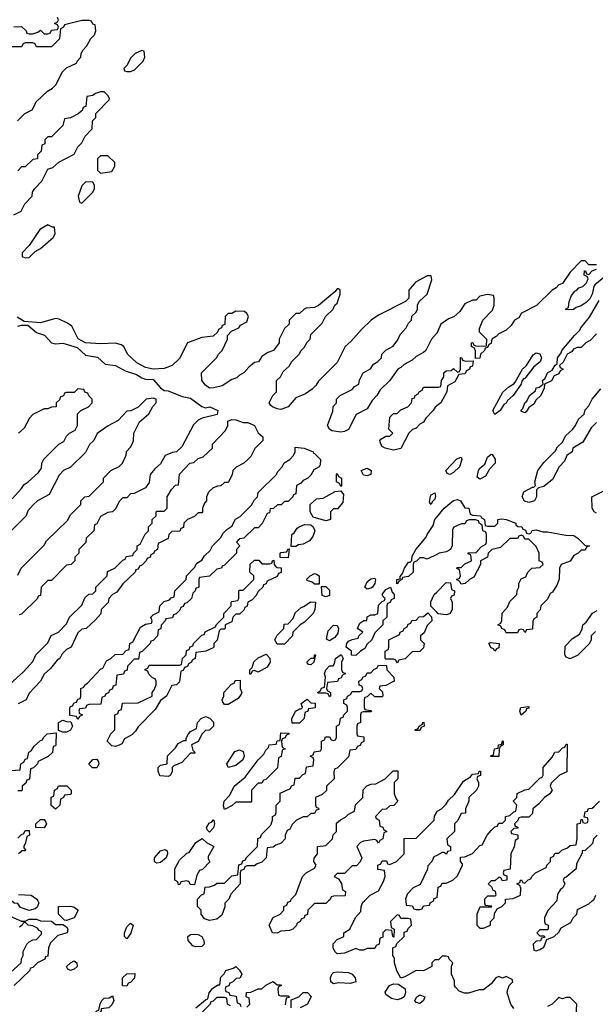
# Model space of a CAD drawing. Header units: inches. Extents: x 2701323 to 2964515, y 494916 to 722124.
# Tile 590 of 656: x 2877780 to 2880844, y 679450 to 684690. Entities that reach past the tile are written whole.
import ezdxf

# ---------------------------------------------------------------- set-up
doc = ezdxf.new("R2010")
doc.units = ezdxf.units.IN
doc.header["$MEASUREMENT"] = 0
for name, color, linetype in [('C8677', 7, 'Continuous'), ('C8678', 7, 'Continuous'), ('C8687', 7, 'Continuous'), ('C8688', 7, 'Continuous')]:
    doc.layers.add(name, color=color, linetype=linetype)

msp = doc.modelspace()

# ---------------------------------------------------------------- linework, layer by layer
at = {"layer": 'C8677', "color": 2, "elevation": 2}
for points in [[(2877876.7, 680000), (2877882, 679990), (2877872.7, 679967.3), (2877862, 679958), (2877830, 679948.7), (2877784.7, 679964.7), (2877770, 679986), (2877750, 679988), (2877735.9, 680000)], [(2878884.6, 680000), (2878872.7, 679987.3), (2878871.6, 679968.4), (2878855.3, 679924.7), (2878830, 679902), (2878790, 679895.3), (2878764.7, 679904.7), (2878746, 679930), (2878746, 679950), (2878726, 679970), (2878726, 680000)], [(2879424.9, 680000), (2879410, 679986), (2879350, 679986), (2879314, 679950), (2879312.7, 679927.3), (2879298, 679922), (2879294, 679910), (2879278, 679902), (2879274, 679890), (2879258, 679882), (2879252.7, 679867.3), (2879234, 679850), (2879216.9, 679843.1), (2879170, 679838), (2879150, 679828.7), (2879126, 679830), (2879108.4, 679871.6), (2879128.8, 679911.1), (2879166, 679930), (2879186, 679950), (2879186, 679970), (2879202, 679978), (2879207.3, 679992.7), (2879222, 679998), (2879222.7, 680000)], [(2880000, 679686), (2879990, 679686), (2879974, 679670), (2879974, 679650), (2879930, 679628), (2879890, 679628.7), (2879830, 679595.3), (2879808.8, 679588.9), (2879788.4, 679628.4), (2879775.3, 679670), (2879774.6, 679694.6), (2879766, 679710), (2879766, 679750), (2879782, 679758), (2879787.3, 679772.7), (2879826, 679810), (2879827.3, 679832.7), (2879842, 679838), (2879847.3, 679852.7), (2879866, 679870), (2879862, 679902), (2879850, 679906), (2879810, 679906), (2879802, 679922), (2879790, 679926), (2879754, 679890), (2879758, 679858), (2879774, 679850), (2879772.7, 679807.3), (2879766, 679810), (2879762, 679842), (2879730, 679846), (2879714, 679830), (2879712.7, 679807.3), (2879698, 679802), (2879694, 679770), (2879678, 679762), (2879670, 679746), (2879630, 679746), (2879610, 679738), (2879590, 679738), (2879570, 679746), (2879510, 679722), (2879470, 679718), (2879458, 679730), (2879448, 679750), (2879448.4, 679771.6), (2879470, 679794), (2879506, 679810), (2879506, 679830), (2879538, 679850), (2879568.4, 679911.6), (2879596.4, 679943.6), (2879598, 679970), (2879607.3, 679992.7), (2879614.9, 680000)], [(2879835.3, 680000), (2879838, 679978), (2879870, 679974), (2879878, 679958), (2879890, 679954), (2879910, 679954), (2879922, 679958), (2879930, 679974), (2879962, 679978), (2879966, 679990), (2879982, 679998), (2879982.7, 680000)], [(2877730, 679918), (2877790, 679892), (2877810, 679892), (2877830, 679902), (2877870, 679902), (2877890, 679894), (2877950, 679892), (2877970, 679874), (2878010, 679874), (2878030, 679862), (2878036, 679850), (2878032, 679830), (2877983.6, 679816.4), (2877943.6, 679776.4), (2877934, 679750), (2877930, 679706), (2877918, 679702), (2877914, 679690), (2877874, 679670), (2877850, 679646), (2877838, 679642), (2877832.7, 679627.3), (2877751.2, 679548.9)], [(2877694.6, 679585.4), (2877788, 679670), (2877788.8, 679691.1), (2877798, 679710), (2877798, 679730), (2877818, 679770), (2877830, 679782), (2877850, 679792), (2877870, 679794), (2877896.4, 679823.6), (2877895.3, 679835.3), (2877883.1, 679843.1), (2877875.3, 679855.3), (2877850, 679868), (2877826, 679870), (2877810, 679886), (2877798, 679882), (2877794, 679870), (2877779.6, 679860.4)], [(2878718, 679430), (2878770, 679474), (2878782, 679478), (2878788, 679510), (2878805.6, 679534.4), (2878834, 679554), (2878846, 679554), (2878850, 679594), (2878868.4, 679611.6), (2878878, 679630), (2878917.2, 679642.8), (2878930, 679651.3), (2878950, 679632), (2878962, 679610), (2878959.6, 679600.4), (2878951.6, 679588.4), (2878932.7, 679587.3), (2878912.7, 679567.3), (2878898, 679562), (2878892.7, 679547.3), (2878878, 679542), (2878874, 679530), (2878878, 679518), (2878892.7, 679512.7), (2878898, 679498), (2878932.7, 679492.7), (2878938, 679458), (2878952.7, 679452.7), (2878958, 679438)], [(2878990, 679434), (2879006, 679450), (2879002, 679482), (2878986, 679490), (2878987.3, 679512.7), (2879010, 679514), (2879048.8, 679531.1), (2879070, 679532), (2879090, 679552), (2879129.1, 679570.9), (2879150, 679554), (2879170, 679554), (2879174, 679550), (2879158, 679542), (2879154, 679530), (2879158, 679498), (2879170, 679494), (2879210, 679494), (2879214, 679490), (2879214, 679486), (2879198, 679482), (2879192.7, 679447.3)], [(2878902, 679442), (2878886, 679450), (2878882, 679482), (2878870, 679486), (2878830, 679486), (2878810, 679466), (2878798, 679462), (2878794, 679450), (2878754, 679410)], [(2879226, 679430), (2879226, 679474), (2879266, 679490), (2879288.4, 679511.6), (2879311.6, 679511.6), (2879331.6, 679491.6), (2879312, 679450), (2879274, 679430)]]:
    msp.add_lwpolyline(points, dxfattribs=at)
for points in [[(2878030, 679895.3), (2878018, 679898), (2877986, 679930), (2877986, 679970), (2878050, 679972.7), (2878070, 679967.3), (2878091, 679950), (2878070, 679909)], [(2878350, 679798), (2878338, 679810), (2878338, 679830), (2878350, 679862), (2878370, 679881), (2878384.7, 679870), (2878371.6, 679828.4)], [(2878715.1, 679755.1), (2878701.2, 679761.2), (2878677.2, 679790), (2878675.3, 679810), (2878690, 679821), (2878710, 679823), (2878730, 679821.6), (2878750.3, 679810.3), (2878760.4, 679790), (2878762, 679770), (2878750, 679758)], [(2878050, 679629.4), (2878037.2, 679637.2), (2878029, 679650), (2878050, 679671), (2878070, 679681), (2878084.7, 679670), (2878086.8, 679650), (2878070, 679636)], [(2878350, 679546), (2878327.3, 679547.3), (2878328, 679590), (2878350, 679611.3), (2878392.7, 679612.7), (2878391.6, 679588.4), (2878370, 679566), (2878358, 679562)], [(2879539.2, 679560.8), (2879476.7, 679563.3), (2879450, 679559.3), (2879437.2, 679570), (2879434.5, 679590), (2879440.9, 679610), (2879450, 679619.1), (2879470, 679623), (2879530, 679618.4), (2879550.3, 679610.3), (2879565.5, 679590), (2879570, 679569)], [(2879790, 679474), (2879760.1, 679480.1), (2879730, 679501.2), (2879726.3, 679513.7), (2879749.5, 679550.5), (2879770, 679558.8), (2879797.3, 679557.3), (2879832.8, 679532.8), (2879833.4, 679510), (2879826, 679490), (2879810, 679478)], [(2878170, 679358), (2878160.4, 679360.4), (2878158, 679370), (2878170, 679394), (2878190, 679414), (2878202, 679418), (2878208.4, 679451.6), (2878218, 679470), (2878230, 679482), (2878256.4, 679483.6), (2878274, 679494), (2878282, 679470), (2878270, 679446), (2878254, 679430), (2878214, 679426), (2878214, 679414), (2878202, 679398), (2878199.6, 679380.4), (2878190, 679368)], [(2879910, 679453.2), (2879890, 679459), (2879884.5, 679470), (2879894, 679490), (2879910, 679500.7), (2879936, 679490), (2879930, 679469.2)]]:
    msp.add_lwpolyline(points, close=True, dxfattribs=at)
at = {"layer": 'C8678', "color": 2, "elevation": 2}
for points in [[(2877768.8, 684151.1), (2877808, 684190), (2877846, 684210), (2877870, 684254), (2877928, 684310), (2877954.6, 684325.4), (2877974.6, 684345.4), (2878006, 684410), (2878030, 684434), (2878082, 684458), (2878086, 684470), (2878106, 684490), (2878108, 684510), (2878118, 684530), (2878138, 684550), (2878158, 684590), (2878178, 684610), (2878186, 684630), (2878182, 684662), (2878170, 684666), (2878162, 684682), (2878150, 684686), (2878110, 684686), (2878018, 684662), (2878014, 684650), (2877998, 684642), (2877991.6, 684588.4), (2877950, 684546), (2877870, 684546), (2877862, 684562), (2877850, 684566), (2877810, 684566), (2877798, 684562), (2877790, 684546), (2877686, 684546)], [(2877748.4, 684651.6), (2877790, 684654), (2877814, 684630), (2877818, 684618), (2877830, 684614), (2877850, 684614), (2877876.4, 684623.6), (2877890, 684634), (2877910, 684614), (2877930, 684614), (2877942, 684618), (2877950, 684634), (2877982, 684638), (2877986, 684650), (2877982, 684662), (2877966, 684670), (2877982, 684678), (2877986, 684690), (2877982, 684702)], [(2877748.8, 683651.1), (2877788.4, 683671.6), (2877808, 683710), (2877846, 683750), (2877848.4, 683771.6), (2877858, 683790), (2877898, 683830), (2877930, 683894), (2877956.4, 683903.6), (2877988.4, 683931.6), (2878070, 683974), (2878090, 684014), (2878110, 684034), (2878128, 684070), (2878166, 684110), (2878168.4, 684151.6), (2878186, 684170), (2878186, 684190), (2878256.4, 684263.6), (2878258, 684270), (2878250, 684286), (2878230, 684306), (2878210, 684306), (2878183.6, 684296.4), (2878170, 684286), (2878138, 684282), (2878132.7, 684227.3), (2878118, 684222), (2878112.7, 684207.3), (2878091.6, 684188.4), (2878050, 684168), (2878018, 684162), (2878010, 684126), (2877950, 684066), (2877930, 684066), (2877914, 684050), (2877914, 684030), (2877898, 684022), (2877894, 683990), (2877874, 683970), (2877874, 683950), (2877850, 683946), (2877810, 683906), (2877790, 683906), (2877770, 683886)], [(2880000, 683020.7), (2879999.8, 683020.2), (2879972, 682990), (2879942, 682930), (2879930, 682918), (2879890, 682898), (2879870, 682878), (2879826, 682854), (2879810, 682838), (2879794, 682830), (2879751.2, 682768.9), (2879699.6, 682720.4), (2879682, 682690), (2879656.9, 682663.1), (2879630, 682618), (2879571.6, 682588.4), (2879530.8, 682509.2), (2879510, 682498), (2879490, 682495.3), (2879442, 682502), (2879428.7, 682510), (2879419, 682530), (2879447.3, 682607.3), (2879448.4, 682631.6), (2879466, 682650), (2879466, 682670), (2879486, 682690), (2879550, 682722), (2879563.1, 682736.9), (2879586, 682750), (2879588.4, 682771.6), (2879608.8, 682811.1), (2879648, 682832), (2879663.1, 682856.9), (2879686, 682870), (2879706, 682890), (2879708, 682910), (2879728.8, 682931.1), (2879768.4, 682951.6), (2879793.6, 682986.4), (2879804.7, 683015.3), (2879838, 683050), (2879850, 683074), (2879866, 683090), (2879868.4, 683111.6), (2879890, 683134), (2879898, 683150), (2879898, 683170), (2879906, 683190), (2879948.7, 683230), (2879974.6, 683305.4), (2879970, 683326), (2879950, 683326), (2879887.1, 683292.9), (2879852, 683250), (2879851.6, 683208.4), (2879834, 683190), (2879690, 683118), (2879652, 683090), (2879599.6, 683040.4), (2879543.6, 682976.4), (2879512, 682950), (2879470, 682866), (2879370, 682766), (2879356.9, 682743.1), (2879336.9, 682723.1), (2879302, 682698), (2879250, 682678), (2879210, 682628.7), (2879170, 682615.3), (2879150, 682618), (2879126, 682630), (2879116.4, 682636.4), (2879108.7, 682650), (2879128, 682690), (2879148, 682710), (2879148, 682770), (2879168, 682790), (2879183.1, 682816.9), (2879214.6, 682845.4), (2879228.8, 682871.1), (2879268, 682910), (2879278, 682930), (2879294.6, 682945.4), (2879310, 682974), (2879326, 682990), (2879330, 683014), (2879390, 683074), (2879408.8, 683111.1), (2879448, 683150), (2879458, 683170), (2879470, 683182), (2879486, 683230), (2879486, 683250), (2879478, 683258), (2879470, 683258), (2879458, 683242), (2879370, 683168), (2879350, 683158), (2879305.4, 683154.6), (2879294, 683150), (2879270, 683126), (2879250, 683126), (2879214, 683090), (2879214, 683070), (2879190, 683046), (2879162, 682990), (2879162, 682970), (2879132, 682930), (2879101, 682919), (2879070, 682898), (2879051.2, 682868.9), (2879030, 682866), (2878999.6, 682840.4), (2878974, 682810), (2878950, 682798), (2878935.3, 682784.7), (2878910, 682775.3), (2878858, 682742), (2878814, 682730), (2878790, 682729.3), (2878770, 682744), (2878749, 682770), (2878748, 682810), (2878828, 682890), (2878838, 682910), (2878858, 682930), (2878886, 682990), (2878886, 683010), (2878908, 683032), (2878946, 683050), (2878956.4, 683063.6), (2878990, 683082), (2878998, 683110), (2878990, 683126), (2878976.4, 683136.4), (2878930, 683138), (2878910, 683126), (2878890, 683126), (2878874, 683110), (2878872.7, 683067.3), (2878858, 683062), (2878854, 683050), (2878838, 683042), (2878832.7, 683027.3), (2878810, 683006), (2878750, 682998), (2878674, 682970), (2878630, 682886), (2878590.9, 682849.1), (2878550, 682834), (2878490, 682829.2), (2878450, 682838), (2878403.9, 682863.9), (2878354, 682910), (2878335.3, 682950), (2878320.2, 682960.2), (2878290, 682969), (2878210, 682965.2), (2878129.5, 682969.5), (2878092.1, 682992.1), (2878058, 683058), (2878035.1, 683075.1), (2877990, 683095.3), (2877970, 683099), (2877890, 683076), (2877804, 683084), (2877766.6, 683106.6)], [(2877770, 683058.8), (2877790, 683064), (2877823.5, 683063.5), (2877870, 683025.5), (2877911.9, 683011.8), (2877950, 682970.5), (2877970, 682964.4), (2878010, 682968.7), (2878085.7, 682945.7), (2878130, 682904), (2878193.5, 682893.5), (2878235.9, 682855.9), (2878290.3, 682850.3), (2878342, 682822), (2878402, 682802), (2878430, 682784), (2878450, 682777.3), (2878490, 682774.8), (2878530, 682730.8), (2878550, 682716), (2878570, 682714), (2878644.9, 682684.9), (2878690, 682674.9), (2878750, 682630.8), (2878770, 682624.7), (2878792, 682630), (2878834.8, 682610), (2878831.3, 682588.7), (2878751.2, 682568.9), (2878730, 682558), (2878705.4, 682534.6), (2878643.6, 682416.4), (2878614, 682390), (2878592.7, 682387.3), (2878554, 682370), (2878530, 682326), (2878499.6, 682300.4), (2878474, 682270), (2878470, 682226), (2878450, 682198), (2878390, 682168), (2878370, 682166), (2878350, 682146), (2878330, 682146), (2878310, 682126), (2878291.6, 682088.4), (2878274, 682070), (2878250, 682068), (2878210, 682046), (2878190, 682006), (2878178, 682002), (2878174, 681970), (2878134, 681930), (2878132.7, 681907.3), (2878094, 681870), (2878094, 681850), (2878074, 681830), (2878074, 681810), (2878054, 681790), (2878030, 681786), (2877950, 681706), (2877930, 681706), (2877894, 681670), (2877890, 681626), (2877878, 681622), (2877874, 681610), (2877790, 681526), (2877778, 681522)], [(2877740.4, 682139.6), (2877790, 682194), (2877803.1, 682216.9), (2877826, 682230), (2877880.4, 682279.6), (2877896.4, 682303.6), (2877898, 682330), (2877908.8, 682351.1), (2877988.8, 682431.1), (2878015.3, 682444.7), (2878030, 682474), (2878046, 682490), (2878074.6, 682505.4), (2878088, 682530), (2878088.4, 682591.6), (2878106, 682610), (2878146, 682630), (2878166, 682650), (2878166, 682670), (2878147.3, 682687.3), (2878142, 682702), (2878127.3, 682707.3), (2878122, 682722), (2878090, 682726), (2878070, 682706), (2878030, 682706), (2878018, 682702), (2878012.7, 682687.3), (2877998, 682682), (2877992.7, 682667.3), (2877974, 682650), (2877974, 682630), (2877950, 682628), (2877930, 682618), (2877910, 682618), (2877850, 682588), (2877832, 682570), (2877803.6, 682516.4), (2877774, 682490)], [(2880000, 682634.4), (2879991.6, 682628.4), (2879982, 682610), (2879942, 682570), (2879930, 682548), (2879910, 682538), (2879890, 682515.3), (2879871.2, 682508.9), (2879852, 682490), (2879810, 682408), (2879770, 682399), (2879726, 682410), (2879710, 682418), (2879702, 682430), (2879698, 682450), (2879703.1, 682456.9), (2879730, 682474), (2879750, 682474), (2879766, 682490), (2879746, 682510), (2879750, 682574), (2879770, 682594), (2879790, 682594), (2879810, 682614), (2879846, 682630), (2879866, 682650), (2879870, 682674), (2879882, 682678), (2879886, 682690), (2879902, 682698), (2879906, 682710), (2879922, 682718), (2879930, 682734), (2880000, 682734)], [(2877770, 681734), (2877788, 681770), (2877910, 681894), (2877923.1, 681916.9), (2878034.6, 682025.4), (2878050, 682054), (2878106, 682110), (2878106, 682130), (2878126, 682150), (2878150, 682154), (2878168.4, 682171.6), (2878226, 682230), (2878226, 682250), (2878266, 682290), (2878310, 682312), (2878328, 682330), (2878347.3, 682372.7), (2878348.4, 682391.6), (2878370, 682414), (2878378, 682430), (2878386, 682450), (2878388, 682490), (2878418, 682550), (2878468.4, 682591.6), (2878488.4, 682631.6), (2878506, 682650), (2878506, 682670), (2878490, 682675.3), (2878454, 682670), (2878410, 682628), (2878371.6, 682608.4), (2878350, 682606), (2878303.6, 682556.4), (2878251.2, 682528.9), (2878191.6, 682488.4), (2878174, 682450), (2878151.6, 682428.4), (2878130, 682386), (2878051.2, 682308.9), (2878014, 682290), (2877990, 682266), (2877936.9, 682163.1), (2877874, 682130), (2877851.6, 682108.4), (2877823.6, 682076.4), (2877814, 682050), (2877634, 681870)], [(2877727.3, 681152.7), (2877800.4, 681219.6), (2877850, 681274), (2877866, 681310), (2877930, 681374), (2877947.3, 681412.7), (2877986, 681430), (2878030, 681474), (2878046, 681510), (2878110, 681574), (2878127.3, 681612.7), (2878147.3, 681632.7), (2878170, 681634), (2878186, 681650), (2878186, 681670), (2878246, 681730), (2878247.3, 681752.7), (2878286, 681770), (2878330, 681814), (2878342, 681818), (2878347.3, 681832.7), (2878382, 681838), (2878386, 681850), (2878406, 681870), (2878406, 681890), (2878422, 681898), (2878448.4, 681951.6), (2878466, 681970), (2878466, 681990), (2878486, 682010), (2878486, 682030), (2878506, 682050), (2878506, 682070), (2878510, 682074), (2878550, 682074), (2878566, 682090), (2878566, 682150), (2878588, 682190), (2878610, 682212), (2878626, 682214), (2878630, 682272), (2878686, 682330), (2878707.3, 682332.7), (2878730, 682354), (2878756.4, 682363.6), (2878806, 682410), (2878806, 682430), (2878876.4, 682503.6), (2878888, 682530), (2878887.3, 682552.7), (2878910, 682562), (2878930, 682561), (2878970, 682546), (2878994.6, 682545.4), (2879030.3, 682530.3), (2879050, 682492), (2879074, 682470), (2879074, 682450), (2879031.6, 682408.4), (2879010, 682366), (2878994, 682350), (2878974, 682330), (2878931.6, 682308.4), (2878914, 682290), (2878911.6, 682268.4), (2878890, 682226), (2878870, 682226), (2878851.6, 682208.4), (2878832.7, 682207.3), (2878810, 682198), (2878784.7, 682175.3), (2878774, 682150), (2878774, 682130), (2878763.6, 682116.4), (2878754, 682090), (2878754, 682070), (2878750, 682066), (2878730, 682066), (2878710, 682046), (2878674, 682030), (2878654, 682010), (2878652.7, 681987.3), (2878638, 681982), (2878632.7, 681967.3), (2878590, 681966), (2878574, 681950), (2878571.3, 681928.7), (2878518, 681902), (2878514, 681870), (2878498, 681862), (2878494, 681850), (2878478, 681842), (2878474, 681830), (2878458, 681822), (2878454, 681810), (2878430, 681786), (2878418, 681782), (2878410, 681766), (2878398, 681762), (2878394, 681750), (2878330, 681688), (2878296.9, 681643.1), (2878274, 681630), (2878254, 681610), (2878251.6, 681588.4), (2878214, 681550), (2878211.6, 681528.4), (2878183.6, 681496.4), (2878134, 681450), (2878110, 681446), (2878090, 681426), (2878054, 681350), (2878030, 681338), (2878005.4, 681314.6), (2877994, 681290), (2877979.6, 681280.4), (2877943.6, 681236.4), (2877910, 681206), (2877891.2, 681168.9), (2877830, 681106), (2877814, 681070), (2877772, 681048)], [(2880000, 681843), (2879950, 681818), (2879930, 681826), (2879910, 681826), (2879892.7, 681807.3), (2879878, 681802), (2879874, 681790), (2879874, 681750), (2879850, 681726), (2879818, 681722), (2879814, 681710), (2879798, 681702), (2879794, 681690), (2879787.3, 681687.3), (2879788, 681710), (2879806, 681714), (2879806, 681726), (2879818, 681742), (2879828.7, 681770), (2879850, 681802), (2879858, 681802), (2879868, 681812), (2879870, 681834), (2879889, 681870), (2879944.7, 681935.3), (2879949.2, 681950), (2879982, 681998), (2879989.7, 682030.3), (2880000, 682042.4)], [(2880000, 681536), (2879968, 681568), (2879968.4, 681591.6), (2879986, 681630), (2880000, 681644)], [(2878726, 680000), (2878726, 680010), (2878747.3, 680032.7), (2878762, 680038), (2878767.3, 680072.7), (2878790, 680074), (2878816.4, 680083.6), (2878830, 680094), (2878870, 680094), (2878910, 680134), (2878942, 680138), (2878947.3, 680192.7), (2878962, 680198), (2878967.3, 680212.7), (2878982, 680218), (2878986, 680230), (2879046, 680290), (2879047.3, 680332.7), (2879062, 680338), (2879067.3, 680352.7), (2879116.4, 680403.6), (2879126, 680430), (2879126, 680450), (2879142, 680458), (2879146, 680470), (2879146, 680510), (2879166, 680530), (2879167.3, 680572.7), (2879222, 680598), (2879227.3, 680612.7), (2879242, 680618), (2879247.3, 680652.7), (2879270, 680654), (2879287.3, 680672.7), (2879302, 680678), (2879307.3, 680712.7), (2879342, 680718), (2879346, 680750), (2879342, 680762), (2879326, 680770), (2879342, 680778), (2879347.3, 680792.7), (2879382, 680798), (2879386, 680810), (2879386, 680850), (2879402, 680858), (2879407.3, 680872.7), (2879430, 680874), (2879438, 680858), (2879450, 680854), (2879462, 680858), (2879466, 680870), (2879466, 680930), (2879482, 680938), (2879487.3, 680972.7), (2879502, 680978), (2879506, 680990), (2879526, 681010), (2879526, 681030), (2879522, 681042), (2879506, 681050), (2879506, 681070), (2879522, 681078), (2879526, 681090), (2879542, 681098), (2879550, 681114), (2879590, 681114), (2879602, 681118), (2879606, 681130), (2879602, 681142), (2879587.3, 681147.3), (2879586, 681170), (2879602, 681178), (2879606, 681190), (2879622, 681198), (2879630, 681214), (2879650, 681214), (2879667.3, 681232.7), (2879682, 681238), (2879690, 681254), (2879732.7, 681252.7), (2879734, 681230), (2879771.6, 681191.6), (2879774, 681170), (2879730, 681146), (2879698, 681142), (2879694, 681130), (2879712, 681112), (2879714, 681090), (2879710, 681086), (2879670, 681086), (2879650, 681106), (2879630, 681086), (2879618, 681082), (2879614, 681070), (2879614, 681030), (2879618, 681018), (2879650, 681014), (2879654, 681010), (2879650, 681006), (2879610, 681006), (2879598, 681002), (2879594, 680990), (2879594, 680950), (2879578, 680942), (2879574, 680930), (2879574, 680890), (2879578, 680878), (2879612.7, 680872.7), (2879611.6, 680848.4), (2879598, 680842), (2879592.7, 680827.3), (2879578, 680822), (2879570, 680806), (2879538, 680802), (2879530, 680766), (2879470, 680706), (2879458, 680702), (2879452.7, 680687.3), (2879454, 680650), (2879414, 680610), (2879412.7, 680587.3), (2879390, 680566), (2879354, 680550), (2879354, 680510), (2879358, 680498), (2879370, 680494), (2879372.7, 680487.3), (2879358, 680482), (2879350, 680466), (2879330, 680466), (2879310, 680448), (2879290, 680448), (2879254, 680430), (2879230, 680406), (2879218, 680382), (2879204.7, 680375.3), (2879194, 680350), (2879194, 680330), (2879172.7, 680307.3), (2879143.6, 680296.4), (2879130, 680286), (2879098, 680282), (2879092, 680230), (2879070, 680206), (2879043.6, 680196.4), (2879030, 680186), (2878990, 680186), (2878978, 680182), (2878972.7, 680167.3), (2878958, 680162), (2878954, 680150), (2878954, 680090), (2878903.6, 680036.4), (2878894, 680010), (2878884.6, 680000)], [(2877708.4, 680691.6), (2877782, 680698), (2877786, 680730), (2877802, 680738), (2877810, 680754), (2877822, 680758), (2877828.4, 680791.6), (2877842, 680798), (2877856.4, 680823.6), (2877890, 680854), (2877902, 680858), (2877906, 680870), (2877926, 680890), (2877974, 680894), (2877972.7, 680832.7), (2877970, 680826), (2877958, 680822), (2877954, 680790), (2877931.6, 680768.4), (2877878, 680742), (2877874, 680730), (2877852.7, 680707.3), (2877838, 680702), (2877832.7, 680647.3), (2877818, 680642), (2877812.7, 680627.3), (2877794, 680610), (2877794, 680590), (2877790, 680586), (2877770, 680586)], [(2879222.7, 680000), (2879226, 680010), (2879250, 680034), (2879286, 680130), (2879306, 680150), (2879350, 680174), (2879358, 680190), (2879346, 680210), (2879347.3, 680227.3), (2879366, 680250), (2879366, 680290), (2879410, 680294), (2879446, 680330), (2879448.4, 680351.6), (2879466, 680370), (2879466, 680414), (2879488, 680432), (2879514.6, 680445.4), (2879530, 680462), (2879562, 680478), (2879568.4, 680511.6), (2879606, 680550), (2879608.4, 680591.6), (2879627.3, 680612.7), (2879650, 680622), (2879676.4, 680623.6), (2879726, 680650), (2879768.4, 680691.6), (2879792.7, 680692.7), (2879794, 680650), (2879774, 680630), (2879774, 680570), (2879783.6, 680543.6), (2879794, 680530), (2879772.7, 680507.3), (2879750, 680506), (2879731.6, 680488.4), (2879710, 680486), (2879674, 680450), (2879678, 680438), (2879694, 680430), (2879698, 680398), (2879712.7, 680392.7), (2879718, 680378), (2879734, 680370), (2879718, 680362), (2879714, 680330), (2879698, 680322), (2879690, 680308), (2879682, 680322), (2879670, 680326), (2879610, 680318), (2879594, 680310), (2879574, 680290), (2879602, 680230), (2879592.7, 680207.3), (2879572.7, 680187.3), (2879550, 680186), (2879510, 680146), (2879470, 680146), (2879454, 680130), (2879478, 680118), (2879492.7, 680092.7), (2879498, 680058), (2879514, 680050), (2879512.7, 680027.3), (2879450, 680026), (2879438, 680022), (2879432.7, 680007.3), (2879424.9, 680000)], [(2879614.9, 680000), (2879646, 680030), (2879690, 680054), (2879716.4, 680103.6), (2879726, 680130), (2879722, 680162), (2879687.3, 680167.3), (2879686, 680190), (2879702, 680198), (2879710, 680214), (2879732.7, 680212.7), (2879738, 680198), (2879750, 680194), (2879786, 680210), (2879826, 680250), (2879827.3, 680332.7), (2879890, 680334), (2879986, 680430), (2879988.4, 680451.6), (2880000, 680471.5)], [(2877770, 680334), (2877790, 680354), (2877802, 680358), (2877810, 680374), (2877830, 680374), (2877832, 680350), (2877818, 680342), (2877811.6, 680308.4), (2877802, 680290), (2877802, 680282), (2877811.6, 680271.6), (2877810, 680266), (2877790, 680266), (2877782, 680258), (2877774, 680250)], [(2880000, 680242.2), (2879985.4, 680234.6), (2879974, 680210), (2879952.7, 680187.3), (2879951.6, 680168.4), (2879912.7, 680087.3), (2879874, 680070), (2879843.6, 680036.4), (2879834, 680010), (2879835.3, 680000)], [(2877773.7, 680033.7), (2877842, 680030), (2877871.3, 680010), (2877876.7, 680000)], [(2879982.7, 680000), (2879987.3, 680012.7), (2880000, 680017.3)]]:
    msp.add_lwpolyline(points, dxfattribs=at)
for points in [[(2878430, 684526), (2878394, 684510), (2878370, 684486), (2878352.7, 684447.3), (2878334, 684430), (2878338, 684418), (2878350, 684414), (2878370, 684414), (2878390, 684422), (2878438, 684470), (2878446, 684490), (2878442, 684522)], [(2878250, 683966), (2878210, 683966), (2878194, 683950), (2878194, 683890), (2878210, 683874), (2878270, 683882), (2878286, 683910), (2878286, 683930)], [(2878132.7, 683827.3), (2878110, 683806), (2878092, 683750), (2878098, 683718), (2878110, 683714), (2878168, 683770), (2878178, 683790), (2878178, 683810), (2878170, 683826)], [(2877930, 683598), (2877886.8, 683573.2), (2877831.3, 683488.7), (2877794, 683450), (2877794, 683430), (2877810, 683422), (2877830, 683424.7), (2877863.1, 683456.9), (2877890, 683472), (2877958, 683530), (2877968, 683550), (2877966, 683586), (2877954, 683586)], [(2878090, 680966), (2878082, 680982), (2878047.3, 680987.3), (2878047.3, 681027.3), (2878050, 681034), (2878062, 681038), (2878070, 681054), (2878082, 681058), (2878090, 681074), (2878102, 681078), (2878106, 681090), (2878106, 681130), (2878122, 681138), (2878126, 681150), (2878140.4, 681159.6), (2878210, 681234), (2878222, 681238), (2878242, 681278), (2878266, 681290), (2878288.4, 681311.6), (2878330, 681314), (2878347.3, 681332.7), (2878362, 681338), (2878366, 681370), (2878382, 681378), (2878423.1, 681456.9), (2878450, 681472), (2878482, 681478), (2878486, 681490), (2878478, 681510), (2878490, 681522), (2878522, 681538), (2878526, 681570), (2878550, 681594), (2878578, 681602), (2878587.3, 681612.7), (2878602, 681618), (2878606, 681650), (2878666, 681710), (2878668, 681730), (2878710, 681774), (2878723.1, 681796.9), (2878750, 681814), (2878763.1, 681836.9), (2878794.6, 681865.4), (2878806, 681890), (2878850, 681934), (2878863.1, 681956.9), (2878883.1, 681976.9), (2878910, 681994), (2878928.8, 682031.1), (2878954.6, 682045.4), (2879014.6, 682105.4), (2879030, 682134), (2879046, 682150), (2879050, 682174), (2879148, 682270), (2879154.6, 682285.4), (2879178, 682310), (2879188.8, 682331.1), (2879218, 682350), (2879238, 682370), (2879246, 682390), (2879246, 682414), (2879294, 682410), (2879342, 682390), (2879343.6, 682383.6), (2879350, 682382), (2879382, 682350), (2879379.6, 682320.4), (2879374, 682310), (2879345.4, 682294.6), (2879330, 682266), (2879314, 682250), (2879290, 682238), (2879276.9, 682223.1), (2879254, 682210), (2879250, 682166), (2879238, 682162), (2879234, 682150), (2879210, 682126), (2879190, 682126), (2879171.6, 682108.4), (2879152.7, 682107.3), (2879131.6, 682088.4), (2879114, 682086), (2879110, 682066), (2879098, 682062), (2879071.6, 682008.4), (2879050, 681986), (2879030, 681986), (2878974, 681930), (2878952.7, 681927.3), (2878942, 681918), (2878934, 681910), (2878952, 681890), (2878934, 681870), (2878934, 681850), (2878870, 681786), (2878858, 681782), (2878854, 681770), (2878830, 681766), (2878790, 681728), (2878738, 681722), (2878734, 681710), (2878734, 681670), (2878718, 681662), (2878714, 681650), (2878702, 681638), (2878694, 681610), (2878670, 681586), (2878658, 681582), (2878650, 681566), (2878638, 681562), (2878632.7, 681547.3), (2878612.7, 681527.3), (2878598, 681522), (2878592.7, 681507.3), (2878558, 681502), (2878554, 681490), (2878532.7, 681467.3), (2878531.6, 681448.4), (2878518, 681442), (2878514, 681410), (2878490, 681386), (2878478, 681382), (2878474, 681370), (2878432.7, 681327.3), (2878418, 681322), (2878412.7, 681287.3), (2878390, 681286), (2878362, 681258), (2878354, 681250), (2878352.7, 681227.3), (2878338, 681222), (2878332.7, 681207.3), (2878298, 681202), (2878292.7, 681147.3), (2878278, 681142), (2878272.7, 681127.3), (2878258, 681122), (2878252.7, 681107.3), (2878238, 681102), (2878234, 681090), (2878218, 681082), (2878212.7, 681047.3), (2878150, 681046), (2878138, 681042), (2878130, 681026), (2878098, 681022), (2878094, 681010), (2878098, 680998), (2878114, 680990), (2878098, 680982)], [(2879630, 682262), (2879610, 682266), (2879598, 682290), (2879630, 682302.8), (2879650.7, 682290), (2879650, 682268.7)], [(2879490, 682206), (2879482, 682222), (2879466, 682230), (2879466, 682270), (2879470, 682274), (2879478, 682258), (2879494, 682250), (2879494, 682210)], [(2879410, 682022), (2879343.1, 682043.1), (2879326, 682070), (2879326, 682110), (2879360.4, 682139.6), (2879396.4, 682143.6), (2879460.4, 682179.6), (2879490, 682182), (2879503.6, 682163.6), (2879499.6, 682120.4), (2879472.7, 682087.3), (2879450, 682086), (2879434, 682070), (2879434, 682030), (2879430, 682028)], [(2879970, 682109.2), (2879962, 682122), (2879966.8, 682153.2), (2879970, 682162), (2879990, 682171), (2879993.4, 682153.4), (2879990, 682138), (2879975.9, 682124.1)], [(2879226, 681886), (2879228, 681950), (2879240.4, 681959.6), (2879256.4, 681983.6), (2879268.4, 681991.6), (2879296.4, 682003.6), (2879330, 682002), (2879342, 681990), (2879352, 681970), (2879339.8, 681940.2), (2879323.6, 681916.4), (2879290, 681898), (2879264.7, 681895.3), (2879250, 681886)], [(2879210, 681826), (2879167.3, 681827.3), (2879166, 681850), (2879170, 681854), (2879202, 681858), (2879207.3, 681872.7), (2879214, 681874)], [(2879070, 681794), (2879110, 681794), (2879122, 681798), (2879126, 681810), (2879132.7, 681812.7), (2879134, 681790), (2879142, 681782), (2879150, 681774), (2879172.7, 681772.7), (2879172.7, 681747.3), (2879158, 681742), (2879150, 681726), (2879098, 681702), (2879092.7, 681687.3), (2879078, 681682), (2879074, 681670), (2879050, 681646), (2879036.9, 681623.1), (2879016.9, 681603.1), (2878994, 681590), (2878991.6, 681568.4), (2878978, 681562), (2878972.7, 681547.3), (2878950, 681526), (2878930, 681526), (2878914, 681510), (2878910, 681486), (2878874, 681470), (2878874, 681450), (2878870, 681446), (2878850, 681446), (2878842, 681438), (2878831.6, 681388.4), (2878814, 681370), (2878814, 681350), (2878810, 681346), (2878771.6, 681328.4), (2878718, 681322), (2878714, 681290), (2878698, 681282), (2878694, 681270), (2878678, 681262), (2878672.7, 681247.3), (2878658, 681242), (2878650, 681226), (2878638, 681222), (2878630, 681166), (2878614, 681150), (2878590, 681146), (2878562, 681090), (2878530, 681066), (2878502, 681018), (2878410, 680926), (2878396.9, 680903.1), (2878376.9, 680883.1), (2878338, 680862), (2878323.6, 680836.4), (2878310, 680828), (2878290, 680822), (2878270, 680826), (2878246, 680850), (2878266, 680890), (2878286, 680910), (2878286, 680990), (2878302, 680998), (2878307.3, 681012.7), (2878322, 681018), (2878327.3, 681052.7), (2878410, 681054), (2878486, 681090), (2878486, 681110), (2878496.4, 681123.6), (2878506, 681150), (2878506, 681170), (2878502, 681182), (2878487.3, 681187.3), (2878467.3, 681207.3), (2878462, 681222), (2878447.3, 681227.3), (2878447.3, 681232.7), (2878462, 681238), (2878470, 681254), (2878630, 681254), (2878642, 681258), (2878646, 681290), (2878666, 681310), (2878667.3, 681332.7), (2878682, 681338), (2878687.3, 681352.7), (2878702, 681358), (2878706, 681370), (2878750, 681414), (2878762, 681418), (2878767.3, 681432.7), (2878822, 681458), (2878826, 681470), (2878866, 681510), (2878866, 681530), (2878906, 681570), (2878906, 681590), (2878910, 681594), (2878942, 681598), (2878946, 681610), (2878946, 681650), (2878950, 681654), (2878970, 681654), (2879026, 681710), (2879026, 681730), (2879006, 681750), (2879007.3, 681792.7), (2879030, 681814), (2879052.7, 681812.7)], [(2879350, 681686), (2879336.4, 681696.4), (2879310, 681706), (2879308.4, 681711.6), (2879326, 681730), (2879350, 681742), (2879359.6, 681739.6), (2879374, 681730), (2879374, 681686), (2879370, 681686)], [(2879410, 681618), (2879390, 681626), (2879386, 681674), (2879410, 681674), (2879430, 681654), (2879430, 681626)], [(2879630, 681659.3), (2879617.2, 681670), (2879630, 681697.3), (2879650, 681714), (2879670, 681718), (2879673.4, 681710), (2879670.4, 681689.6), (2879658.8, 681670), (2879650, 681665.1)], [(2879570, 681306), (2879547.3, 681307.3), (2879546, 681330), (2879518, 681350), (2879522, 681370), (2879530, 681382), (2879550, 681392), (2879582, 681398), (2879586, 681410), (2879606, 681430), (2879578, 681450), (2879590, 681478), (2879612.7, 681492.7), (2879627.3, 681492.7), (2879630, 681511.3), (2879650, 681522), (2879670, 681522), (2879686, 681530), (2879690, 681574), (2879710, 681594), (2879722, 681598), (2879726, 681610), (2879716.4, 681616.4), (2879709.5, 681630.5), (2879730, 681658), (2879754, 681670), (2879763.6, 681643.6), (2879774, 681630), (2879774, 681610), (2879758, 681602), (2879752.7, 681587.3), (2879738, 681582), (2879734, 681570), (2879734, 681510), (2879714, 681490), (2879714, 681470), (2879670, 681426), (2879654, 681390), (2879630, 681366), (2879616.9, 681343.1), (2879594, 681330)], [(2879150, 681366), (2879138, 681390), (2879150, 681414), (2879186, 681450), (2879187.3, 681472.7), (2879210, 681474), (2879236.4, 681503.6), (2879247.3, 681532.7), (2879278, 681562), (2879293.6, 681566.4), (2879328.4, 681591.6), (2879354, 681590), (2879352, 681550), (2879342, 681530), (2879296.9, 681483.1), (2879274, 681470), (2879234, 681430), (2879232, 681410), (2879190, 681366)], [(2879790, 681266), (2879782, 681282), (2879770, 681286), (2879730, 681286), (2879726, 681290), (2879726, 681330), (2879742, 681338), (2879746, 681350), (2879746, 681390), (2879802, 681418), (2879806, 681430), (2879822, 681438), (2879826, 681450), (2879842, 681458), (2879847.3, 681472.7), (2879862, 681478), (2879867.3, 681492.7), (2879890, 681494), (2879907.3, 681512.7), (2879930, 681514), (2879952.7, 681532.7), (2879972.7, 681512.7), (2879974, 681490), (2879950, 681466), (2879932.7, 681427.3), (2879914, 681410), (2879914, 681390), (2879934, 681370), (2879930, 681346), (2879910, 681328), (2879870, 681326), (2879831.6, 681288.4), (2879798, 681282)], [(2879430, 681384.5), (2879413.6, 681393.6), (2879422.7, 681437.3), (2879450, 681466.8), (2879470, 681466), (2879478, 681450), (2879474.3, 681425.7), (2879457.7, 681402.3)], [(2879050, 681218), (2879030, 681226), (2879018, 681222), (2879010, 681206), (2879006, 681206), (2879006, 681230), (2879018, 681242), (2879027.3, 681272.7), (2879050, 681294), (2879092.7, 681312.7), (2879112, 681292), (2879114, 681270), (2879096.9, 681243.1)], [(2879330, 681257.2), (2879318, 681258), (2879309.2, 681270), (2879330, 681291.3), (2879347.3, 681292.7), (2879348.7, 681310), (2879354, 681310), (2879346, 681270)], [(2879430, 681086), (2879422, 681102), (2879410, 681106), (2879370, 681106), (2879366, 681110), (2879382, 681118), (2879387.3, 681132.7), (2879402, 681138), (2879408, 681190), (2879402, 681210), (2879409, 681230), (2879430, 681251), (2879448.4, 681251.6), (2879456.4, 681263.6), (2879462, 681290), (2879491.2, 681311.1), (2879502, 681290), (2879494, 681270), (2879494, 681230), (2879498, 681218), (2879514, 681210), (2879498, 681202), (2879490, 681186), (2879478, 681182), (2879472.7, 681167.3), (2879418, 681162), (2879414, 681130), (2879418, 681118), (2879434, 681110), (2879434, 681090)], [(2878870, 681046), (2878860.4, 681060.4), (2878858, 681070), (2878866, 681090), (2878866, 681110), (2878907.3, 681152.7), (2878922, 681158), (2878927.3, 681172.7), (2878954, 681174), (2878954, 681130), (2878962, 681110), (2878959.6, 681100.4), (2878943.6, 681076.4), (2878890, 681046)], [(2879230, 680946), (2879228.4, 680968.4), (2879248.7, 681010), (2879270, 681022), (2879278, 681022), (2879286, 681030), (2879278, 681050), (2879310, 681074), (2879330, 681054), (2879352.7, 681052.7), (2879352.7, 681027.3), (2879318, 681022), (2879314, 681010), (2879298, 681002), (2879294, 680970), (2879270, 680946)], [(2878010, 680898), (2877986, 680906), (2877986, 680950), (2878010, 680962), (2878030, 680954), (2878052.7, 680952.7), (2878062, 680930), (2878050, 680908), (2878030, 680898)], [(2878570, 680662), (2878526, 680666), (2878518, 680690), (2878518, 680710), (2878530, 680722), (2878566, 680730), (2878567.3, 680772.7), (2878610, 680814), (2878623.1, 680836.9), (2878654, 680854), (2878666, 680854), (2878666, 680866), (2878678, 680890), (2878690, 680902), (2878722, 680918), (2878726, 680950), (2878746, 680970), (2878770, 680982), (2878792.7, 680972.7), (2878811.6, 680951.6), (2878812, 680930), (2878790, 680908), (2878770, 680906), (2878751.6, 680888.4), (2878730, 680848), (2878694, 680830), (2878702, 680802), (2878714, 680790), (2878710, 680786), (2878690, 680786), (2878643.6, 680736.4), (2878601, 680719), (2878592, 680710), (2878591.6, 680688.4), (2878582, 680670)], [(2879886, 680906), (2879886, 680910), (2879902, 680918), (2879906, 680930), (2879922, 680938), (2879926, 680950), (2879932, 680952), (2879934, 680930), (2879918, 680922), (2879910, 680906)], [(2878870, 680486), (2878865.2, 680505.2), (2878869.3, 680530), (2878898, 680562), (2878922.7, 680610), (2878981.2, 680658.8), (2879049.5, 680750.5), (2879079, 680781), (2879090, 680802), (2879104, 680816), (2879109, 680830), (2879146, 680834), (2879150, 680852), (2879166, 680854), (2879170, 680894), (2879212.7, 680892.7), (2879212.7, 680887.3), (2879198, 680882), (2879192.7, 680867.3), (2879178, 680862), (2879174, 680850), (2879178, 680818), (2879194, 680810), (2879178, 680802), (2879171.6, 680768.4), (2879158, 680762), (2879152.7, 680707.3), (2879090, 680646), (2879078, 680642), (2879070, 680626), (2879050, 680626), (2879014, 680590), (2879014, 680530), (2879010, 680526), (2878930, 680526), (2878912, 680508)], [(2878890, 680709.2), (2878882, 680730), (2878924.8, 680795.2), (2878950, 680804), (2878970, 680796), (2878974.9, 680770), (2878967.3, 680750), (2878930, 680720.9)], [(2878190, 680708), (2878168.4, 680708.4), (2878148, 680728), (2878170, 680752), (2878190, 680754), (2878199.6, 680739.6), (2878202, 680730)], [(2877970, 680488), (2877948.4, 680508.4), (2877947.3, 680552.7), (2877962, 680558), (2877966, 680590), (2877982, 680598), (2877987.3, 680612.7), (2878031.6, 680611.6), (2878054, 680590), (2878054, 680570), (2878050, 680566), (2878018, 680562), (2878014, 680550), (2877998, 680542), (2877994, 680510)], [(2877910, 680388), (2877866, 680390), (2877866, 680410), (2877890, 680434), (2877910, 680434), (2877919.6, 680419.6), (2877922, 680410)], [(2878790, 680366), (2878778, 680378), (2878775.3, 680390), (2878790, 680416), (2878800.4, 680419.6), (2878811, 680431), (2878814, 680430), (2878818, 680410), (2878811, 680389)], [(2878710, 680086), (2878687.3, 680087.3), (2878682, 680102), (2878670, 680106), (2878638, 680102), (2878632.7, 680087.3), (2878626, 680086), (2878622, 680102), (2878606, 680110), (2878606, 680170), (2878630, 680217.3), (2878670, 680254.8), (2878682, 680258), (2878718, 680310), (2878752, 680332), (2878774, 680310), (2878814, 680290), (2878783.6, 680236.4), (2878783.6, 680223.6), (2878792.7, 680207.3), (2878752.7, 680167.3), (2878738, 680162), (2878723.6, 680136.4)], [(2878510, 680200.9), (2878503.9, 680203.9), (2878497.2, 680210), (2878497.2, 680230), (2878530, 680267.3), (2878554, 680274), (2878566, 680266), (2878567.3, 680250), (2878560.5, 680230), (2878530, 680205.1)]]:
    msp.add_lwpolyline(points, close=True, dxfattribs=at)
at = {"layer": 'C8687', "color": 2, "elevation": 2}
for points in [[(2880254, 680000), (2880254, 679990), (2880258, 679978), (2880290, 679974), (2880294, 679970), (2880290, 679966), (2880230, 679966), (2880214, 679930), (2880214, 679870), (2880230, 679854), (2880250, 679854), (2880286, 679870), (2880286, 679890), (2880306, 679910), (2880307.3, 679932.7), (2880322, 679958), (2880346, 679970), (2880366, 679990), (2880366, 680000)], [(2880639.2, 680000), (2880591.6, 679948.4), (2880574, 679910), (2880574, 679890), (2880578, 679878), (2880594, 679870), (2880594, 679850), (2880590, 679846), (2880550, 679846), (2880534, 679830), (2880550, 679814), (2880570, 679814), (2880574, 679810), (2880574, 679806), (2880558, 679802), (2880552.7, 679787.3), (2880530, 679786), (2880514, 679770), (2880518, 679738), (2880530, 679734), (2880550, 679742), (2880570, 679754), (2880586, 679794), (2880626, 679810), (2880650, 679834), (2880663.1, 679856.9), (2880714.6, 679885.4), (2880726, 679910), (2880746, 679930), (2880750, 679954), (2880810, 679984.7), (2880827, 680000)], [(2880410, 679428), (2880395.3, 679450), (2880375.3, 679510), (2880376.4, 679523.6), (2880386, 679550), (2880406, 679570), (2880402, 679582), (2880370, 679598), (2880350, 679588), (2880330, 679598), (2880314, 679590), (2880290, 679558), (2880250, 679526), (2880226, 679526), (2880170, 679508.7), (2880148.8, 679508.9), (2880120.2, 679520.2), (2880100.2, 679540.2), (2880095.3, 679550), (2880094.6, 679574.6), (2880078, 679610), (2880078, 679650), (2880086, 679670), (2880066, 679690), (2880062, 679702), (2880050, 679706), (2880030, 679706), (2880010, 679686), (2880000, 679686)], [(2880742, 679390), (2880746, 679450), (2880710, 679486), (2880690, 679486), (2880670, 679478), (2880650, 679486), (2880614, 679450), (2880590, 679438)]]:
    msp.add_lwpolyline(points, dxfattribs=at)
at = {"layer": 'C8688', "color": 2, "elevation": 2}
for points in [[(2880850, 683386), (2880810, 683386), (2880790, 683406), (2880770, 683406), (2880710, 683346), (2880670, 683286), (2880650, 683278), (2880636.9, 683263.1), (2880614, 683250), (2880530.9, 683169.1), (2880451.6, 683128.4), (2880436.9, 683103.1), (2880414, 683090), (2880396.9, 683063.1), (2880370, 683038), (2880330, 683018), (2880316.9, 683003.1), (2880294, 682990), (2880290, 682966), (2880278, 682962), (2880270, 682946), (2880258, 682942), (2880254, 682930), (2880234, 682910), (2880230, 682888), (2880206, 682886), (2880207.3, 682927.3), (2880202, 682942), (2880186, 682950), (2880186, 682970), (2880192.7, 682972.7), (2880198, 682958), (2880212.7, 682952.7), (2880266, 682954), (2880267.3, 682987.3), (2880227.3, 683027.3), (2880227.3, 683047.3), (2880246, 683090), (2880296.4, 683143.6), (2880306, 683170), (2880306, 683210), (2880302, 683222), (2880270, 683228), (2880230, 683218), (2880210, 683198), (2880190, 683198), (2880150, 683178), (2880123.6, 683136.4), (2880090.9, 683109.1), (2880062, 683098), (2880022, 683070), (2880000, 683020.7)], [(2880890, 683317.2), (2880842, 683278), (2880836, 683270), (2880828, 683230), (2880814.9, 683205.1), (2880795.6, 683184.4), (2880770, 683167), (2880742, 683158), (2880728.4, 683148.4), (2880690, 683146), (2880686, 683150), (2880702, 683158), (2880706, 683190), (2880718, 683222), (2880735.3, 683244.7), (2880746, 683250), (2880756.4, 683263.6), (2880778, 683270), (2880798, 683290), (2880806, 683310), (2880802, 683322), (2880786, 683330), (2880787.3, 683352.7), (2880792.7, 683352.7), (2880798, 683338), (2880810, 683334), (2880827.3, 683352.7), (2880850, 683362)], [(2880850, 683018), (2880816.9, 682983.1), (2880794, 682970), (2880770, 682946), (2880750, 682946), (2880730, 682938), (2880716.9, 682923.1), (2880694, 682910), (2880672.7, 682867.3), (2880654, 682850), (2880658, 682838), (2880674, 682830), (2880658, 682822), (2880650, 682806), (2880625.4, 682794.6), (2880611.3, 682768.7), (2880574, 682750), (2880571.6, 682728.4), (2880554, 682690), (2880530, 682666), (2880516.9, 682643.1), (2880490, 682626), (2880476.9, 682603.1), (2880470, 682598), (2880460.4, 682600.4), (2880450, 682606), (2880450, 682612), (2880459, 682621), (2880469.3, 682650), (2880480.2, 682659.8), (2880494, 682690), (2880525.6, 682714.4), (2880530, 682730.7), (2880545.2, 682734.8), (2880566, 682750), (2880564, 682770), (2880577.2, 682782.8), (2880589.3, 682810), (2880614.6, 682825.4), (2880630, 682852), (2880642, 682858), (2880642.7, 682890), (2880662.7, 682917.3), (2880666.6, 682930), (2880734, 683010), (2880762.7, 683037.3), (2880766.6, 683050), (2880812.7, 683107.3), (2880865.4, 683194.6)], [(2880000, 682734), (2880010, 682734), (2880022, 682738), (2880026, 682770), (2880038, 682790), (2880038, 682810), (2880050, 682822), (2880076.4, 682823.6), (2880090, 682834), (2880110, 682814), (2880122, 682818), (2880126, 682830), (2880127.3, 682892.7), (2880134, 682890), (2880138, 682878), (2880152.7, 682872.7), (2880194, 682874), (2880190, 682846), (2880178, 682842), (2880174, 682830), (2880158, 682822), (2880150, 682806), (2880118, 682802), (2880096.9, 682763.1), (2880058, 682742), (2880054, 682710), (2880022, 682650), (2880000, 682634.4)], [(2880850, 682546), (2880822, 682518), (2880778.8, 682441.2), (2880724.7, 682410), (2880722, 682390), (2880692, 682370), (2880679.8, 682340.2), (2880652, 682310), (2880616.9, 682243.1), (2880570, 682206), (2880542, 682198), (2880532, 682188), (2880531, 682151), (2880520.7, 682130), (2880490, 682120.5), (2880467, 682127), (2880454.5, 682150), (2880463.6, 682176.4), (2880510, 682202), (2880518, 682202), (2880526, 682210), (2880522, 682230), (2880538, 682290), (2880570, 682334), (2880630, 682394), (2880643.1, 682416.9), (2880670, 682442), (2880685.6, 682474.4), (2880724, 682510), (2880739, 682530), (2880755.3, 682564.7), (2880786, 682590), (2880790, 682614), (2880810, 682634), (2880828, 682670), (2880874, 682726)], [(2880850, 682064), (2880838, 682070), (2880828, 682090), (2880826, 682150), (2880922, 682198)], [(2880000, 682042.4), (2880040.5, 682090), (2880090, 682130.3), (2880110, 682136.4), (2880126, 682130), (2880150, 682092), (2880172, 682090), (2880178, 682058), (2880192.7, 682052.7), (2880234, 682050), (2880238, 682038), (2880254, 682030), (2880258, 681998), (2880270, 681994), (2880310, 681994), (2880326, 682010), (2880326, 682030), (2880346.6, 682033.4), (2880370, 682030.5), (2880422, 682010), (2880422, 682002), (2880432.7, 681992.7), (2880454, 681990), (2880458, 681978), (2880472.7, 681972.7), (2880478, 681958), (2880490, 681954), (2880502, 681958), (2880508.4, 681971.6), (2880530, 681974.8), (2880564.7, 681964.7), (2880590, 681964.7), (2880686.8, 681946.8), (2880730, 681944), (2880750.8, 681930), (2880791.2, 681891.1), (2880814, 681890), (2880798, 681882), (2880790, 681866), (2880770, 681866), (2880754, 681850), (2880730, 681838), (2880710, 681808), (2880662, 681790), (2880654, 681770), (2880652.7, 681712.7), (2880639.6, 681680.4), (2880616.9, 681643.1), (2880604.7, 681635.3), (2880590, 681606), (2880554, 681570), (2880551.6, 681548.4), (2880534, 681530), (2880534, 681510), (2880518, 681502), (2880512.7, 681487.3), (2880510, 681446), (2880478, 681442), (2880470, 681428), (2880462, 681442), (2880450, 681446), (2880438, 681442), (2880430, 681426), (2880370, 681426), (2880362, 681442), (2880346, 681450), (2880342, 681462), (2880326, 681470), (2880342, 681478), (2880347.3, 681492.7), (2880348.4, 681531.6), (2880376.4, 681563.6), (2880390, 681594), (2880426, 681630), (2880428.4, 681651.6), (2880438, 681670), (2880438, 681690), (2880450, 681714), (2880474.6, 681725.4), (2880486, 681750), (2880506, 681770), (2880550, 681774), (2880566, 681790), (2880562, 681802), (2880546, 681810), (2880546, 681850), (2880530, 681886), (2880490, 681926), (2880470, 681926), (2880462, 681942), (2880450, 681946), (2880438, 681942), (2880430, 681928), (2880390, 681928), (2880339.8, 681880.2), (2880294, 681870), (2880274, 681850), (2880271.2, 681828.9), (2880234, 681810), (2880234, 681790), (2880196.9, 681723.1), (2880174, 681710), (2880151.6, 681688.4), (2880130, 681686), (2880122, 681702), (2880106, 681710), (2880122, 681718), (2880126, 681730), (2880122, 681762), (2880106, 681770), (2880110, 681774), (2880130, 681774), (2880150, 681794), (2880186, 681810), (2880182, 681842), (2880167.3, 681847.3), (2880167.3, 681852.7), (2880210, 681854), (2880236.4, 681883.6), (2880262, 681898), (2880266, 681910), (2880266, 681950), (2880262, 681962), (2880246, 681970), (2880242, 682002), (2880226, 682010), (2880222, 682022), (2880207.3, 682027.3), (2880172.7, 682027.3), (2880158, 682022), (2880150, 682006), (2880130, 682006), (2880110, 681998), (2880091.6, 681988.4), (2880083.6, 681976.4), (2880082, 681890), (2880074, 681870), (2880050, 681858), (2880014, 681850), (2880000, 681843)], [(2880000, 681644), (2880050, 681694), (2880072.7, 681692.7), (2880078, 681658), (2880094, 681650), (2880092.7, 681627.3), (2880078, 681622), (2880074, 681610), (2880082, 681590), (2880082, 681550), (2880070, 681528), (2880050, 681522), (2880008, 681528), (2880000, 681536)], [(2880845.4, 681434.6), (2880822, 681410), (2880822, 681390), (2880814, 681370), (2880751.3, 681308.7), (2880710, 681288), (2880690, 681298), (2880682, 681310), (2880684.7, 681355.3), (2880723.1, 681396.9), (2880760.4, 681419.6), (2880774.6, 681445.4), (2880778, 681470), (2880796.5, 681483.5), (2880829, 681531), (2880853.6, 681546.4)], [(2880000, 680017.3), (2880002, 680018), (2880007.3, 680072.7), (2880022, 680078), (2880030, 680094), (2880050, 680094), (2880086, 680110), (2880110, 680134), (2880138, 680190), (2880138, 680198), (2880126, 680210), (2880127.3, 680232.7), (2880150, 680234), (2880190, 680252), (2880230, 680294), (2880242, 680298), (2880268, 680350), (2880290, 680374), (2880310, 680394), (2880322, 680398), (2880330, 680414), (2880350, 680414), (2880366, 680430), (2880366, 680450), (2880390, 680454), (2880410, 680474), (2880422, 680478), (2880426, 680510), (2880408, 680530), (2880426, 680550), (2880428.7, 680571.3), (2880468.4, 680591.6), (2880490, 680594), (2880550, 680654), (2880562, 680658), (2880566, 680670), (2880566, 680710), (2880614.6, 680765.4), (2880628.8, 680791.1), (2880650, 680794), (2880670, 680814), (2880682, 680818), (2880690, 680834), (2880694, 680834), (2880692.7, 680687.3), (2880654, 680670), (2880610, 680626), (2880604.7, 680610), (2880614, 680590), (2880602, 680570), (2880574, 680550), (2880543.6, 680516.4), (2880512, 680490), (2880510, 680466), (2880490, 680446), (2880450, 680446), (2880438, 680442), (2880432.7, 680427.3), (2880414, 680410), (2880418, 680398), (2880432.7, 680392.7), (2880432.7, 680387.3), (2880410, 680386), (2880394, 680370), (2880398, 680358), (2880432, 680352), (2880432, 680330), (2880418, 680322), (2880411.6, 680288.4), (2880394, 680250), (2880391.6, 680168.4), (2880358, 680162), (2880354, 680150), (2880358, 680138), (2880372.7, 680132.7), (2880374, 680110), (2880350, 680106), (2880342, 680122), (2880330, 680126), (2880310, 680106), (2880290, 680106), (2880274, 680090), (2880292.7, 680072.7), (2880298, 680058), (2880311.6, 680051.6), (2880314, 680030), (2880310, 680026), (2880270, 680026), (2880254, 680010), (2880254, 680000)], [(2880000, 680471.5), (2880003.1, 680476.9), (2880026, 680490), (2880050, 680514), (2880063.1, 680536.9), (2880094.6, 680565.4), (2880143.1, 680636.9), (2880180.4, 680659.6), (2880190, 680674), (2880222, 680678), (2880226, 680690), (2880234, 680690), (2880232.7, 680667.3), (2880218, 680662), (2880214, 680650), (2880222, 680630), (2880222, 680610), (2880211.2, 680588.9), (2880172, 680550), (2880172, 680530), (2880154, 680490), (2880152.7, 680467.3), (2880130, 680466), (2880112.7, 680427.3), (2880094, 680410), (2880094, 680370), (2880054, 680330), (2880058, 680298), (2880074, 680290), (2880072.7, 680267.3), (2880058, 680262), (2880051.6, 680248.4), (2880038, 680258), (2880030, 680258), (2880000, 680242.2)], [(2880366, 680000), (2880366, 680010), (2880407.3, 680012.7), (2880446, 680030), (2880447.3, 680067.3), (2880442, 680082), (2880426, 680090), (2880442, 680098), (2880446, 680110), (2880452, 680112), (2880458, 680098), (2880470, 680094), (2880487.3, 680112.7), (2880502, 680118), (2880506, 680130), (2880526, 680150), (2880582, 680178), (2880586, 680190), (2880606, 680210), (2880606, 680230), (2880622, 680238), (2880630, 680254), (2880650, 680254), (2880666, 680270), (2880697.2, 680282.8), (2880710, 680294), (2880742, 680298), (2880747.3, 680332.7), (2880748, 680410), (2880766, 680414), (2880770, 680434), (2880774, 680434), (2880778, 680418), (2880790, 680414), (2880802, 680418), (2880806, 680430), (2880802, 680442), (2880786, 680446), (2880790, 680474), (2880802, 680478), (2880808.4, 680491.6), (2880827.3, 680492.7), (2880838, 680502), (2880866, 680530)], [(2880854, 680350), (2880834, 680330), (2880830, 680306), (2880791.2, 680268.9), (2880774, 680266), (2880774, 680254), (2880743.6, 680196.4), (2880742, 680170), (2880690, 680126), (2880678, 680122), (2880674, 680110), (2880682, 680090), (2880672, 680070), (2880659.6, 680060.4), (2880643.6, 680036.4), (2880639.6, 680000.4), (2880639.2, 680000)], [(2880827, 680000), (2880838, 680010), (2880848, 680030)]]:
    msp.add_lwpolyline(points, dxfattribs=at)
for points in [[(2880310, 682589), (2880299, 682610), (2880352.9, 682707.1), (2880383.2, 682736.8), (2880410, 682751.3), (2880418.6, 682761.4), (2880457.2, 682830), (2880479, 682850), (2880514.2, 682905.8), (2880530, 682917.3), (2880550, 682911), (2880557.1, 682890), (2880550.2, 682869.8), (2880517.3, 682842.7), (2880470, 682781.2), (2880462, 682778), (2880453.4, 682766.6), (2880450.3, 682749.7), (2880407.3, 682690), (2880377.1, 682662.9), (2880370, 682649.4), (2880358, 682642), (2880337.3, 682610)], [(2880070, 682269.3), (2880055.3, 682275.3), (2880049.3, 682290.7), (2880106.6, 682353.4), (2880130, 682362), (2880134, 682350), (2880121.6, 682310), (2880090, 682279.5)], [(2880230, 682244), (2880215.3, 682255.3), (2880222.9, 682290), (2880230, 682302.8), (2880256, 682324), (2880270, 682362), (2880290, 682378), (2880296, 682376), (2880311.2, 682351.1), (2880310.9, 682329.1), (2880282, 682298), (2880259.3, 682260.7)], [(2880310, 681328.7), (2880302, 681342), (2880290, 681346), (2880278, 681370), (2880284, 681376), (2880332, 681370), (2880330, 681346), (2880318, 681342)], [(2880450, 680988.7), (2880442, 681010), (2880448, 681030), (2880490, 681034), (2880490, 681026), (2880478, 681022), (2880474, 681010)], [(2880330, 680768), (2880288.4, 680768.4), (2880290, 680774), (2880302, 680778), (2880308, 680810), (2880327.3, 680812.7), (2880329.1, 680830.9), (2880346, 680834), (2880350, 680852), (2880354, 680850), (2880354, 680830), (2880338, 680822), (2880332.7, 680807.3)]]:
    msp.add_lwpolyline(points, close=True, dxfattribs=at)

doc.saveas('drawing.dxf')
